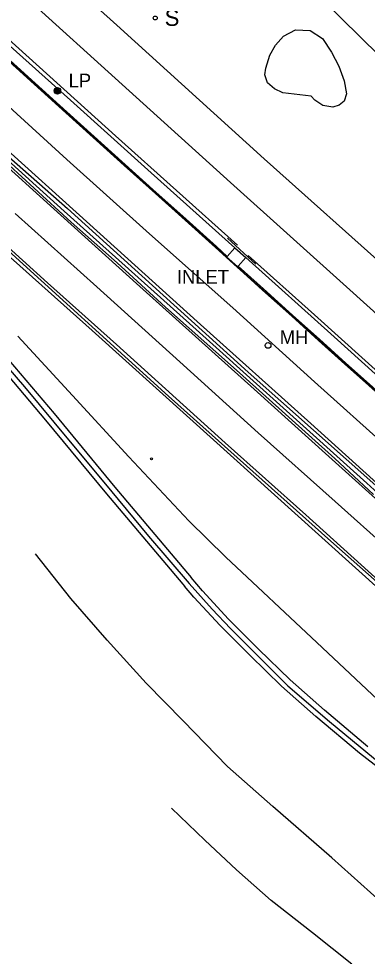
# Model space of a CAD drawing. Extents: x 368532 to 392481, y 10654822 to 10676899.
# Drawn here: x 379382.8 to 379510, y 10659440.6 to 10659782.3 of the extents above; entities that cross this region are included whole.
import ezdxf

# ---------------------------------------------------------------- set-up
doc = ezdxf.new("R2010")
doc.units = 0
for name, color, linetype in [('p_drainage inlet', 7, 'Continuous'), ('p_dtm sidewalk', 7, 'Continuous'), ('p_railroad rr control', 7, 'Continuous'), ('p_road - paved curb', 7, 'Continuous'), ('p_road conc barrier', 7, 'Continuous'), ('p_road dirt road', 7, 'Continuous'), ('p_road guard rails', 7, 'Continuous'), ('p_road paint stripe', 7, 'Continuous'), ('p_structure fence', 7, 'Continuous'), ('p_structure sign', 7, 'Continuous'), ('p_structure unidentified', 7, 'Continuous'), ('p_structure wall', 7, 'Continuous'), ('p_utility general pole', 7, 'Continuous'), ('p_utility manhole', 7, 'Continuous'), ('p_veg woods', 7, 'Continuous')]:
    doc.layers.add(name, color=color, linetype=linetype)

msp = doc.modelspace()

# ---------------------------------------------------------------- linework, layer by layer
at = {"layer": 'p_drainage inlet'}
for p, q in [((379458.89, 10659695.71), (379461.63, 10659698.85)), ((379461.63, 10659698.85), (379465.63, 10659695.24)), ((379458.66, 10659695.45), (379458.56, 10659695.34)), ((379458.66, 10659695.45), (379458.89, 10659695.71)), ((379462.65, 10659691.85), (379458.66, 10659695.45)), ((379465.63, 10659695.24), (379462.89, 10659692.11)), ((379462.65, 10659691.85), (379462.55, 10659691.74)), ((379462.89, 10659692.11), (379462.65, 10659691.85))]:
    msp.add_line(p, q, dxfattribs=at)
at = {"layer": 'p_dtm sidewalk'}
for p, q in [((379377.44, 10659774.4), (379401.74, 10659752.62)), ((379401.74, 10659752.62), (379431.13, 10659726.11)), ((379431.13, 10659726.11), (379461.63, 10659698.85)), ((379465.63, 10659695.24), (379497.84, 10659666.35)), ((379497.84, 10659666.35), (379535.95, 10659631.99))]:
    msp.add_line(p, q, dxfattribs=at)
at = {"layer": 'p_railroad rr control'}
for points in [[(379313.63, 10659966.36), (379362.2, 10659918.59), (379410.6, 10659871.64), (379454.67, 10659827.86), (379493.46, 10659789.44), (379535.17, 10659748.4), (379572.87, 10659711.21), (379614.94, 10659670.07)], [(379569.61, 10659644.13), (379519.16, 10659689.42), (379472.33, 10659731.2), (379418.65, 10659779.93), (379366.01, 10659827.2), (379317.9, 10659870.6), (379298.39, 10659887.94), (379263.89, 10659918.08), (379252.32, 10659928.99)], [(379355.41, 10659817.84), (379383.58, 10659791.92), (379423.14, 10659756.01), (379460.13, 10659722.64), (379503.66, 10659683.48), (379545.77, 10659645.53), (379559.4, 10659633.6)]]:
    msp.add_lwpolyline(points, dxfattribs=at)
at = {"layer": 'p_road - paved curb'}
for p, q in [((379388.46, 10659758.44), (379375.2, 10659770.41)), ((379388.56, 10659758.55), (379375.3, 10659770.52)), ((379388.79, 10659758.81), (379375.53, 10659770.78)), ((379399.99, 10659748.07), (379388.46, 10659758.44)), ((379400.09, 10659748.18), (379388.56, 10659758.55)), ((379400.32, 10659748.44), (379388.79, 10659758.81)), ((379410.02, 10659739.01), (379399.99, 10659748.07)), ((379410.12, 10659739.12), (379400.09, 10659748.18)), ((379410.35, 10659739.38), (379400.32, 10659748.44)), ((379421.34, 10659728.86), (379410.02, 10659739.01)), ((379421.44, 10659728.97), (379410.12, 10659739.12)), ((379421.67, 10659729.23), (379410.35, 10659739.38)), ((379376.2, 10659734.66), (379400.66, 10659713.14)), ((379401.95, 10659708.14), (379379.41, 10659728.82)), ((379432.68, 10659718.6), (379421.34, 10659728.86)), ((379432.78, 10659718.71), (379421.44, 10659728.97)), ((379433.01, 10659718.97), (379421.67, 10659729.23)), ((379353.7, 10659720.6), (379437.49, 10659644.78)), ((379442.32, 10659710.01), (379432.68, 10659718.6)), ((379442.42, 10659710.12), (379432.78, 10659718.71)), ((379442.65, 10659710.38), (379433.01, 10659718.97)), ((379400.66, 10659713.14), (379466.57, 10659653.46)), ((379454.71, 10659699.02), (379442.42, 10659710.12)), ((379454.95, 10659699.28), (379442.65, 10659710.38)), ((379418.69, 10659693.29), (379401.95, 10659708.14)), ((379454.61, 10659698.91), (379442.32, 10659710.01)), ((379458.56, 10659695.34), (379454.61, 10659698.91)), ((379458.66, 10659695.45), (379454.71, 10659699.02)), ((379458.89, 10659695.71), (379454.95, 10659699.28)), ((379436.38, 10659677.18), (379418.69, 10659693.29)), ((379462.55, 10659691.74), (379458.56, 10659695.34)), ((379464.86, 10659689.65), (379462.55, 10659691.74)), ((379464.96, 10659689.76), (379462.65, 10659691.85)), ((379465.19, 10659690.02), (379462.89, 10659692.11)), ((379471.75, 10659683.44), (379464.86, 10659689.65)), ((379471.85, 10659683.55), (379464.96, 10659689.76)), ((379472.08, 10659683.81), (379465.19, 10659690.02)), ((379482.39, 10659673.9), (379471.75, 10659683.44)), ((379482.49, 10659674.01), (379471.85, 10659683.55)), ((379482.72, 10659674.27), (379472.08, 10659683.81)), ((379463.4, 10659653.19), (379436.38, 10659677.18)), ((379492.19, 10659665.09), (379482.39, 10659673.9)), ((379492.29, 10659665.2), (379482.49, 10659674.01)), ((379492.52, 10659665.46), (379482.72, 10659674.27)), ((379501.78, 10659656.45), (379492.19, 10659665.09)), ((379501.88, 10659656.56), (379492.29, 10659665.2)), ((379502.11, 10659656.82), (379492.52, 10659665.46)), ((379509.32, 10659649.68), (379501.78, 10659656.45)), ((379509.42, 10659649.79), (379501.88, 10659656.56)), ((379509.65, 10659650.05), (379502.11, 10659656.82)), ((379498.14, 10659622.04), (379463.4, 10659653.19)), ((379466.57, 10659653.46), (379514.2, 10659611.15)), ((379518.39, 10659641.53), (379509.32, 10659649.68)), ((379518.49, 10659641.64), (379509.42, 10659649.79)), ((379518.72, 10659641.9), (379509.65, 10659650.05)), ((379437.49, 10659644.78), (379496.68, 10659591.93)), ((379512.24, 10659608.93), (379498.14, 10659622.04)), ((379496.68, 10659591.93), (379695.8, 10659415.02))]:
    msp.add_line(p, q, dxfattribs=at)
at = {"layer": 'p_road conc barrier'}
for p, q in [((379418.06, 10659739.58), (379375.2, 10659778.34)), ((379399.34, 10659712.23), (379357.34, 10659750.15)), ((379462.6, 10659699.83), (379418.06, 10659739.58)), ((379445.08, 10659671.21), (379399.34, 10659712.23)), ((379409.59, 10659668.65), (379377.55, 10659697.41)), ((379490.66, 10659674.4), (379466.52, 10659696.05)), ((379536.7, 10659632.92), (379490.66, 10659674.4)), ((379509.8, 10659613.04), (379445.08, 10659671.21)), ((379445.18, 10659636.61), (379409.59, 10659668.65)), ((379483.59, 10659602.12), (379445.18, 10659636.61)), ((379545.23, 10659580.81), (379509.8, 10659613.04)), ((379483.59, 10659602.12), (379515.55, 10659573.33)), ((379442.64, 10659576.21), (379443.24, 10659575.53))]:
    msp.add_line(p, q, dxfattribs=at)
at = {"layer": 'p_road dirt road'}
for p, q in [((379401.88, 10659571.01), (379388.97, 10659587.32)), ((379415.08, 10659555.79), (379401.88, 10659571.01)), ((379429.34, 10659540.14), (379415.08, 10659555.79)), ((379442.84, 10659526.42), (379429.34, 10659540.14)), ((379459.03, 10659509.77), (379442.84, 10659526.42)), ((379475.46, 10659495.15), (379459.03, 10659509.77)), ((379497.04, 10659476.39), (379475.46, 10659495.15)), ((379450.65, 10659482.85), (379438.58, 10659494.59)), ((379462.22, 10659472.07), (379450.65, 10659482.85)), ((379514.67, 10659460.7), (379497.04, 10659476.39)), ((379474.86, 10659460.92), (379462.22, 10659472.07)), ((379489.98, 10659449.14), (379474.86, 10659460.92)), ((379504.38, 10659437.63), (379489.98, 10659449.14))]:
    msp.add_line(p, q, dxfattribs=at)
at = {"layer": 'p_road guard rails'}
msp.add_line((379469.31, 10659692.83), (379458.98, 10659702.28), dxfattribs=at)
at = {"layer": 'p_road paint stripe'}
for p, q in [((379400.41, 10659731.05), (379369.76, 10659758.8)), ((379394.4, 10659714.13), (379358.9, 10659746.05)), ((379367.99, 10659744.08), (379408.72, 10659707.35)), ((379430.47, 10659703.96), (379400.41, 10659731.05)), ((379356.73, 10659719.12), (379393.33, 10659686.03)), ((379427, 10659684.76), (379394.4, 10659714.13)), ((379381.54, 10659711.3), (379411.37, 10659684.55)), ((379408.72, 10659707.35), (379447.9, 10659671.99)), ((379460.96, 10659676.93), (379430.47, 10659703.96)), ((379393.33, 10659686.03), (379418.46, 10659663.56)), ((379411.37, 10659684.55), (379441.61, 10659657.31)), ((379454.43, 10659660.05), (379427, 10659684.76)), ((379490.72, 10659649.94), (379460.96, 10659676.93)), ((379447.9, 10659671.99), (379489.41, 10659634.8)), ((379418.46, 10659663.56), (379458.16, 10659627.69)), ((379454.43, 10659660.05), (379468.67, 10659647.26)), ((379441.61, 10659657.31), (379470.22, 10659631.42)), ((379528.48, 10659616.07), (379490.72, 10659649.94)), ((379468.67, 10659647.26), (379496, 10659622.73)), ((379470.22, 10659631.42), (379498.3, 10659606.38)), ((379489.41, 10659634.8), (379515.92, 10659610.83)), ((379458.16, 10659627.69), (379487.54, 10659601.49)), ((379496, 10659622.73), (379518.64, 10659602.23)), ((379498.3, 10659606.38), (379528.33, 10659579.29)), ((379523.79, 10659568.73), (379487.54, 10659601.49))]:
    msp.add_line(p, q, dxfattribs=at)
at = {"layer": 'p_structure fence'}
for p, q in [((379368.23, 10659667.37), (379384.9, 10659648.16)), ((379382.47, 10659666.67), (379402.4, 10659644.94)), ((379384.9, 10659648.16), (379401.02, 10659628.81)), ((379402.4, 10659644.94), (379422.98, 10659622.66)), ((379401.02, 10659628.81), (379413.85, 10659613.39)), ((379422.98, 10659622.66), (379444.86, 10659599.25)), ((379413.85, 10659613.39), (379430.16, 10659593.74)), ((379444.86, 10659599.25), (379458.32, 10659586.04)), ((379430.16, 10659593.74), (379444.99, 10659576.47)), ((379491.59, 10659554.92), (379458.32, 10659586.04)), ((379444.99, 10659576.47), (379453.37, 10659567.11)), ((379453.37, 10659567.11), (379460.13, 10659560)), ((379460.13, 10659560), (379466.94, 10659553.25)), ((379466.94, 10659553.25), (379481.04, 10659539.1)), ((379518.96, 10659529.17), (379491.59, 10659554.92)), ((379481.04, 10659539.1), (379496.16, 10659526.13)), ((379496.16, 10659526.13), (379518.9, 10659507.32))]:
    msp.add_line(p, q, dxfattribs=at)
at = {"layer": 'p_structure sign'}
msp.add_circle((379432.61, 10659782.61), 0.713, dxfattribs=at)
at = {"layer": 'p_structure unidentified'}
msp.add_circle((379431.29, 10659621.87), 0.375, dxfattribs=at)
at = {"layer": 'p_structure wall'}
for p, q in [((379367.51, 10659665.63), (379392.64, 10659636.02)), ((379370.57, 10659668.01), (379395.7, 10659638.41)), ((379395.7, 10659638.41), (379417.93, 10659611.54)), ((379392.64, 10659636.02), (379414.88, 10659609.15)), ((379417.93, 10659611.54), (379445.7, 10659578.6)), ((379414.88, 10659609.15), (379442.64, 10659576.21)), ((379449.81, 10659573.78), (379445.7, 10659578.6)), ((379446.72, 10659571.46), (379443.24, 10659575.53)), ((379459.39, 10659563.4), (379449.81, 10659573.78)), ((379456.29, 10659561.09), (379446.72, 10659571.46)), ((379470.29, 10659552.49), (379459.39, 10659563.4)), ((379467.19, 10659550.17), (379456.29, 10659561.09)), ((379478.7, 10659539.04), (379467.19, 10659550.17)), ((379481.79, 10659541.36), (379470.29, 10659552.49)), ((379494.36, 10659530.26), (379481.79, 10659541.36)), ((379491.26, 10659527.94), (379478.7, 10659539.04)), ((379510.19, 10659516.95), (379494.36, 10659530.26)), ((379507.09, 10659514.63), (379491.26, 10659527.94)), ((379521.26, 10659503.65), (379507.09, 10659514.63))]:
    msp.add_line(p, q, dxfattribs=at)
at = {"layer": 'p_utility general pole'}
for radius in [1.19, 0.901, 0.608, 0.337, 0.12]:
    msp.add_circle((379396.91, 10659756.01), radius, dxfattribs=at)
at = {"layer": 'p_utility manhole'}
msp.add_circle((379473.78, 10659663.24), 1.05, dxfattribs=at)
at = {"layer": 'p_veg woods'}
msp.add_lwpolyline([(379479.16, 10659755.35), (379476.1, 10659756.79), (379473.61, 10659758.96), (379472.58, 10659761.93), (379472.92, 10659764.33), (379474.37, 10659769.1), (379476.49, 10659772.74), (379479.36, 10659776.02), (379483.78, 10659778.25), (379489.18, 10659778.01), (379493.66, 10659775.14), (379496.89, 10659770.18), (379499.54, 10659765.09), (379501.55, 10659759.71), (379502.41, 10659754.91), (379501.51, 10659752.32), (379499.73, 10659750.88), (379497.35, 10659750.15), (379493.81, 10659750.73), (379490.84, 10659752.64), (379489.45, 10659754.05)], close=True, dxfattribs=at)

# ---------------------------------------------------------------- texts
at = {"layer": 'p_drainage inlet'}
msp.add_text(' INLET', height=5, dxfattribs=at).set_placement((379438.69, 10659685.74))
at = {"layer": 'p_structure sign'}
msp.add_text('S', height=6, dxfattribs=at).set_placement((379436.07, 10659779.71))
at = {"layer": 'p_utility general pole'}
msp.add_text('LP', height=5, dxfattribs=at).set_placement((379401.03, 10659757.3))
at = {"layer": 'p_utility manhole'}
msp.add_text('MH', height=5, dxfattribs=at).set_placement((379478.05, 10659663.71))

doc.saveas('drawing.dxf')
